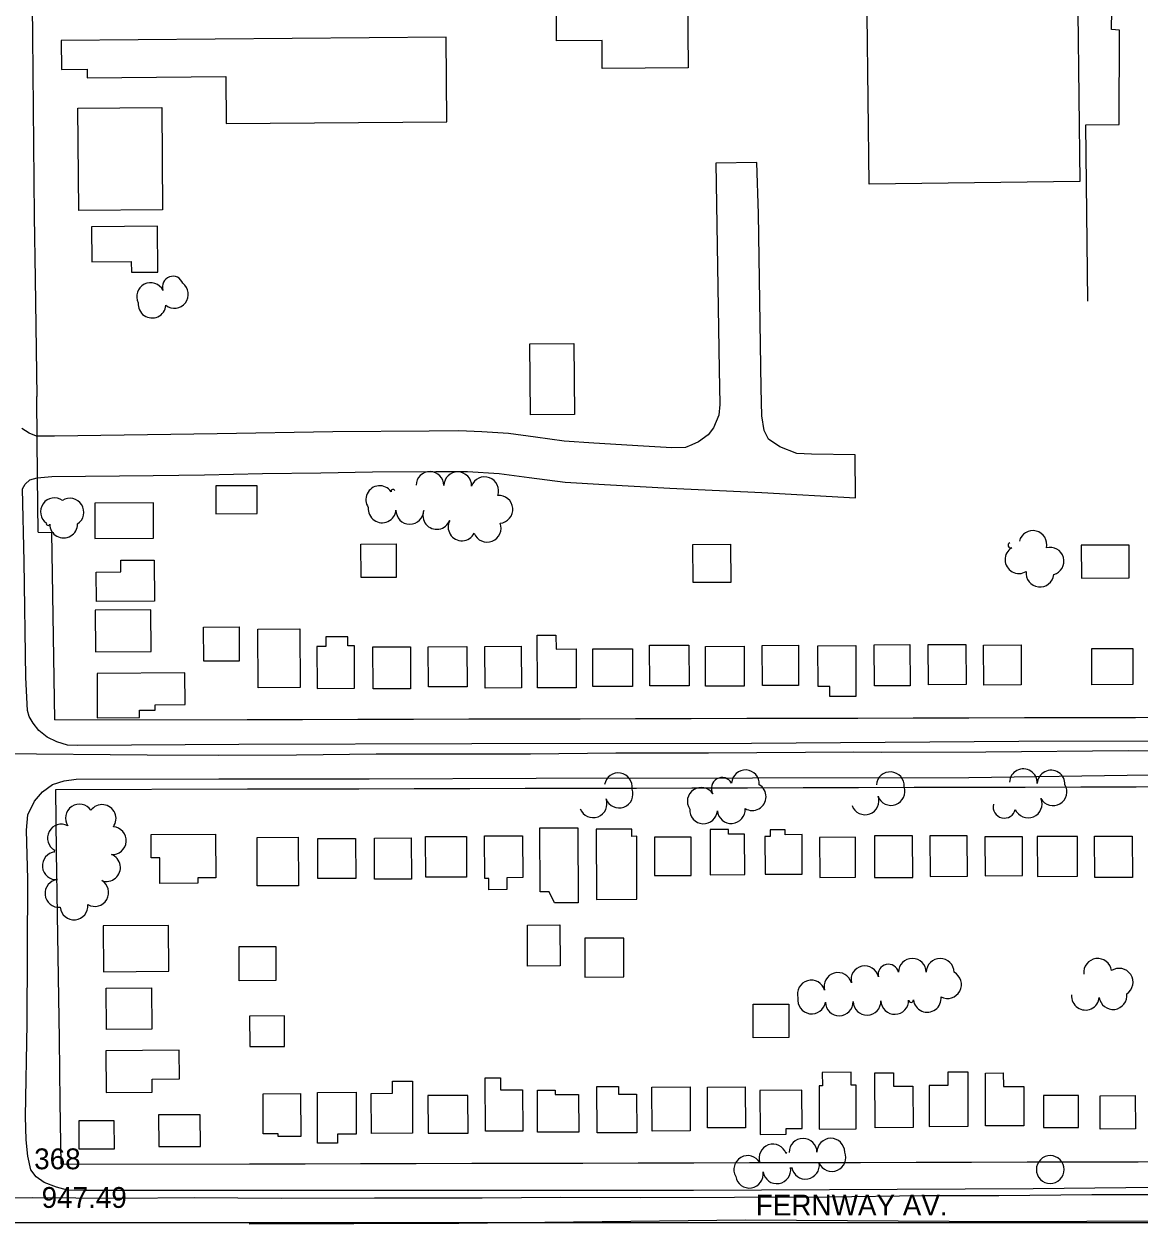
# Model space of a CAD drawing. Extents: x -25029 to 2274964, y -81170 to 687028.
# Drawn here: x 13923 to 14726, y -68749 to -67885 of the extents above; entities that cross this region are included whole.
import ezdxf

# ---------------------------------------------------------------- set-up
doc = ezdxf.new("R2010")
doc.units = 0
for name, color, linetype in [('60', 7, 'Continuous'), ('81911BEA - RW_X_Fee_RW', 7, 'Continuous'), ('BLDG', 7, 'Continuous'), ('GE_X_CL_2000', 7, 'Continuous'), ('ROAD', 7, 'Continuous'), ('ROAD-NAME', 7, 'Continuous'), ('TI_VER', 7, 'Continuous'), ('TREES', 7, 'Continuous'), ('WALL', 7, 'Continuous')]:
    doc.layers.add(name, color=color, linetype=linetype)

msp = doc.modelspace()

# ---------------------------------------------------------------- linework, layer by layer
at = {"layer": '60'}
msp.add_lwpolyline([(10251.64, -64748.36), (15251.64, -64748.36), (15251.64, -68748.36), (10251.64, -68748.36)], close=True, dxfattribs=at)
at = {"layer": '81911BEA - RW_X_Fee_RW'}
msp.add_line((13933.29, -68250.91), (13943.29, -68251.1), dxfattribs=at)
for points in [[(13923.73, -67344.09), (13924.54, -67425.79), (13925.91, -67563.61), (13926.36, -67608.62), (13926.81, -67653.62), (13927.8, -67753.64), (13928.13, -67786.64), (13929.19, -67893.65), (13930.48, -68023.37)], [(13930.48, -68023.37), (13931.12, -68068.39), (13932.33, -68153.1)], [(13933.29, -68250.91), (13932.9, -68211.11), (13932.34, -68155), (13932.33, -68153.1)], [(13945.33, -68386.12), (13943.97, -68296.1), (13943.29, -68251.1)], [(13945.33, -68386.12), (14083.94, -68385.78), (14123.64, -68385.68), (14163.64, -68385.59), (14203.64, -68385.49), (14243.65, -68385.39), (14283.65, -68385.29), (14323.65, -68385.2), (14363.65, -68385.1), (14403.66, -68385), (14443.66, -68384.91), (14483.66, -68384.81), (14523.66, -68384.71), (14563.67, -68384.61), (14603.67, -68384.52), (14643.67, -68384.42), (14683.67, -68384.32), (14723.68, -68384.22), (14763.68, -68384.13), (14803.68, -68384.03), (14843.68, -68383.93), (14883.68, -68383.88)], [(13946, -68436.13), (14084.21, -68435.79), (14124.21, -68435.69), (14164.21, -68435.59), (14204.22, -68435.5), (14244.22, -68435.4), (14284.22, -68435.3), (14324.22, -68435.2), (14364.22, -68435.11), (14404.23, -68435.01), (14444.23, -68434.91), (14484.23, -68434.82), (14524.23, -68434.72), (14564.24, -68434.62), (14604.24, -68434.52), (14644.24, -68434.43), (14684.24, -68434.33), (14724.25, -68434.23), (14764.25, -68434.13), (14804.25, -68434.04), (14844.25, -68433.94), (14884.25, -68433.84)], [(13949.98, -68706.07), (13949.31, -68661.06), (13948.65, -68616.06), (13947.99, -68571.15), (13947.33, -68526.14), (13946.66, -68481.13), (13946, -68436.13)], [(13949.98, -68706.07), (14085.59, -68705.75), (14125.59, -68705.66), (14165.59, -68705.56), (14205.59, -68705.47), (14245.59, -68705.38), (14285.6, -68705.28), (14325.6, -68705.19), (14365.6, -68705.1), (14405.6, -68705), (14445.61, -68704.91), (14485.61, -68704.81), (14525.61, -68704.72), (14565.61, -68704.63), (14605.62, -68704.53), (14645.62, -68704.44), (14685.62, -68704.35), (14725.62, -68704.25), (14765.62, -68704.16), (14805.63, -68704.06), (14845.63, -68703.97), (14885.63, -68703.9)]]:
    msp.add_lwpolyline(points, dxfattribs=at)
at = {"layer": 'BLDG'}
for points in [[(14401.45, -67916.54), (14339.63, -67917.04), (14339.47, -67896.77), (14306.8, -67897.04), (14306.48, -67857.77), (14226.37, -67858.42), (14225.81, -67789.43), (14400.41, -67788.02)], [(14681.43, -67815.11), (14683.71, -67998.42), (14531.99, -68000.3), (14529.72, -67816.99)], [(14227.22, -67894.26), (13949.87, -67896.73), (13950.06, -67917.61), (13968.7, -67917.45), (13968.76, -67923.59), (14068.53, -67922.7), (14068.83, -67956.64), (14227.76, -67955.22)], [(14022.32, -67944.95), (14022.98, -68018.71), (13962.69, -68019.24), (13962.03, -67945.49)], [(13971.99, -68056.06), (14000.41, -68055.81), (14000.48, -68063.67), (14019.62, -68063.5), (14019.32, -68030.55), (13971.76, -68030.98)], [(14319.14, -68114.9), (14319.6, -68166.12), (14287.98, -68166.41), (14287.53, -68115.18)], [(14061.42, -68237.62), (14091.21, -68237.49), (14091.13, -68217.39), (14061.34, -68217.52)], [(13974.26, -68255.51), (14016.52, -68255.22), (14016.35, -68229.67), (13974.08, -68229.96)], [(14191.11, -68259.33), (14191.21, -68283.39), (14165.9, -68283.5), (14165.8, -68259.43)], [(14432.07, -68259.57), (14432.19, -68287.1), (14405.08, -68287.21), (14404.96, -68259.69)], [(14684.73, -68283.94), (14719.15, -68283.79), (14719.05, -68260.13), (14684.63, -68260.28)], [(13975.24, -68279.59), (13992.86, -68279.46), (13992.8, -68271.08), (14016.97, -68270.92), (14017.17, -68300.48), (13975.39, -68300.77)], [(13974.73, -68337.15), (14014.64, -68336.88), (14014.43, -68306.69), (13974.52, -68306.97)], [(14078.11, -68319.05), (14078.22, -68343.69), (14052.57, -68343.79), (14052.46, -68319.16)], [(14121.88, -68320.56), (14122.05, -68362.77), (14091.8, -68362.89), (14091.62, -68320.69)], [(14306.3, -68325.03), (14306.34, -68335.01), (14320.77, -68334.95), (14320.89, -68362.93), (14293.04, -68363.05), (14292.87, -68325.08)], [(14161.24, -68363.3), (14161.11, -68332.81), (14156.51, -68332.83), (14156.48, -68326.23), (14140.44, -68326.29), (14140.47, -68333.28), (14134.1, -68333.31), (14134.23, -68363.41)], [(14201.5, -68333.33), (14201.63, -68363.65), (14174.62, -68363.76), (14174.49, -68333.45)], [(14242.13, -68333.29), (14242.25, -68362.22), (14214.43, -68362.34), (14214.3, -68333.41)], [(14281.23, -68333), (14281.36, -68363), (14255.31, -68363.11), (14255.18, -68333.11)], [(14402.04, -68332.19), (14402.16, -68361.44), (14373.88, -68361.56), (14373.76, -68332.31)], [(14441.75, -68333), (14441.87, -68361.72), (14414.03, -68361.84), (14413.91, -68333.12)], [(14480.89, -68332.32), (14481.02, -68361.27), (14454.95, -68361.38), (14454.82, -68332.43)], [(14522.22, -68332.53), (14522.37, -68369.23), (14503.52, -68369.31), (14503.49, -68361.98), (14495.09, -68362.01), (14494.96, -68332.65)], [(14561.22, -68331.84), (14561.35, -68361.5), (14535.72, -68361.6), (14535.59, -68331.95)], [(14601.59, -68331.69), (14601.72, -68360.61), (14574.57, -68360.72), (14574.45, -68331.81)], [(14641.24, -68332.09), (14641.36, -68360.91), (14614.39, -68361.02), (14614.27, -68332.21)], [(14721.77, -68334.59), (14721.88, -68360.62), (14692.31, -68360.74), (14692.2, -68334.72)], [(14361.38, -68334.79), (14361.5, -68361.95), (14332.88, -68362.07), (14332.76, -68334.91)], [(13975.97, -68384.48), (14006.33, -68384.27), (14006.29, -68379.04), (14017.55, -68378.96), (14017.52, -68375.12), (14039.13, -68374.97), (14038.97, -68352.17), (13975.75, -68352.61)], [(14322.13, -68463.75), (14322.36, -68517.84), (14305.2, -68517.91), (14301.47, -68509.84), (14294.89, -68509.86), (14294.7, -68463.86)], [(14061.33, -68499.68), (14048.36, -68499.77), (14048.38, -68503.71), (14021.1, -68503.89), (14020.97, -68485.36), (14014.81, -68485.4), (14014.7, -68468.6), (14061.11, -68468.27)], [(14120.61, -68470.63), (14120.76, -68505.44), (14091.2, -68505.57), (14091.05, -68470.75)], [(14162.02, -68471.4), (14162.14, -68500.25), (14134.86, -68500.37), (14134.74, -68471.52)], [(14202.06, -68471.04), (14202.19, -68500.73), (14175.61, -68500.84), (14175.49, -68471.16)], [(14241.79, -68469.92), (14241.91, -68499.22), (14212.47, -68499.35), (14212.34, -68470.04)], [(14282.3, -68469.52), (14282.42, -68499.63), (14270.9, -68499.68), (14270.94, -68508.32), (14257.92, -68508.37), (14257.89, -68500.25), (14254.99, -68500.26), (14254.86, -68469.64)], [(14364.63, -68515.17), (14364.44, -68469.9), (14360.89, -68469.92), (14360.87, -68464.66), (14335.27, -68464.77), (14335.48, -68515.29)], [(14403.75, -68498.11), (14403.63, -68470.5), (14377.18, -68470.61), (14377.3, -68498.22)], [(14442.29, -68497.42), (14442.17, -68468.4), (14430.55, -68468.45), (14430.53, -68465.03), (14417.27, -68465.09), (14417.41, -68497.52)], [(14483.67, -68497.13), (14483.55, -68468.7), (14471.42, -68468.75), (14471.4, -68465.26), (14460.6, -68465.3), (14460.62, -68469.97), (14456.8, -68469.98), (14456.91, -68497.24)], [(14522.06, -68499.4), (14521.94, -68470.53), (14496.19, -68470.64), (14496.31, -68499.51)], [(14563.31, -68499.46), (14563.18, -68469.46), (14535.62, -68469.57), (14535.74, -68499.57)], [(14602.69, -68498.63), (14602.56, -68469.51), (14575.69, -68469.62), (14575.81, -68498.74)], [(14642.41, -68498.14), (14642.29, -68470.23), (14615.28, -68470.34), (14615.4, -68498.26)], [(14682.02, -68498.66), (14681.9, -68470), (14652.88, -68470.13), (14653, -68498.79)], [(14721.34, -68469.69), (14721.47, -68499.49), (14694.36, -68499.61), (14694.24, -68469.81)], [(13980.46, -68567.45), (14027.55, -68567.13), (14027.32, -68534.16), (13980.23, -68534.48)], [(14309.12, -68533.67), (14309.24, -68563.21), (14285.89, -68563.31), (14285.77, -68533.77)], [(14104.5, -68549.21), (14104.61, -68573.82), (14078.11, -68573.94), (14078.01, -68549.32)], [(14327.09, -68571.29), (14355.26, -68571.17), (14355.14, -68543.21), (14326.97, -68543.33)], [(14015.06, -68579.06), (14015.26, -68608.68), (13982.47, -68608.91), (13982.27, -68579.29)], [(14473.96, -68590.76), (14474.06, -68614.83), (14448.41, -68614.94), (14448.31, -68590.87)], [(14085.77, -68621.27), (14110.81, -68621.16), (14110.72, -68599.25), (14085.68, -68599.36)], [(13982.42, -68654.3), (14015.43, -68654.07), (14015.37, -68644.75), (14035.05, -68644.61), (14034.9, -68623.95), (13982.21, -68624.31)], [(14266.27, -68643.81), (14266.31, -68652.55), (14282.24, -68652.48), (14282.36, -68682.14), (14255.45, -68682.25), (14255.28, -68643.86)], [(14522.55, -68680.58), (14522.41, -68649.11), (14518.93, -68649.13), (14518.89, -68639.85), (14498.12, -68639.94), (14498.16, -68649.49), (14495.85, -68649.5), (14495.98, -68680.69)], [(14549.46, -68640.24), (14549.5, -68649.82), (14563.36, -68649.76), (14563.49, -68679.68), (14536.16, -68679.8), (14535.99, -68640.29)], [(14588.45, -68639.86), (14588.49, -68649.32), (14574.98, -68649.38), (14575.1, -68678.84), (14603.25, -68678.72), (14603.08, -68639.8)], [(14628.49, -68640.32), (14628.53, -68650.19), (14643.18, -68650.12), (14643.3, -68678.32), (14615.73, -68678.44), (14615.57, -68640.37)], [(14162.36, -68654.17), (14162.49, -68684.45), (14148.89, -68684.5), (14148.92, -68690.79), (14134.61, -68690.85), (14134.45, -68654.29)], [(14188.55, -68654.98), (14188.52, -68646.21), (14202.92, -68646.15), (14203.08, -68683.68), (14173.42, -68683.81), (14173.3, -68655.05)], [(14305.74, -68652.68), (14305.75, -68655.84), (14322.63, -68655.77), (14322.74, -68682.88), (14293.08, -68683.01), (14292.95, -68652.74)], [(14351.43, -68650), (14351.45, -68655.63), (14364.4, -68655.57), (14364.52, -68683.35), (14335.96, -68683.47), (14335.82, -68650.06)], [(14402.92, -68650.38), (14403.05, -68682.04), (14375.53, -68682.15), (14375.4, -68650.5)], [(14442.56, -68650.36), (14442.69, -68679.79), (14415.49, -68679.9), (14415.36, -68650.47)], [(14472.08, -68684.46), (14472.07, -68680.33), (14483.55, -68680.28), (14483.43, -68652.8), (14453.14, -68652.93), (14453.27, -68684.54)], [(14122.4, -68655.17), (14122.53, -68686), (14106.13, -68686.06), (14106.13, -68684.14), (14095.5, -68684.18), (14095.38, -68655.29)], [(14214.15, -68683.76), (14243.06, -68683.64), (14242.94, -68656.48), (14214.03, -68656.61)], [(14682.63, -68679.57), (14682.53, -68656.51), (14657.39, -68656.62), (14657.49, -68679.68)], [(14723.57, -68656.59), (14723.67, -68680.63), (14698.36, -68680.73), (14698.26, -68656.7)], [(14020.17, -68693.39), (14050.18, -68693.18), (14050.02, -68670.37), (14020.02, -68670.57)], [(13962.72, -68695.04), (13988.22, -68694.86), (13988.08, -68674.69), (13962.58, -68674.87)]]:
    msp.add_lwpolyline(points, close=True, dxfattribs=at)
at = {"layer": 'GE_X_CL_2000'}
for points in [[(13905.37, -68410.26), (14011.94, -68411.29), (14063.15, -68411.38), (14119.38, -68411.3), (14176.85, -68410.59), (14255.8, -68410.49), (14287.92, -68410.41), (14349.36, -68409.85), (14416.21, -68409.84), (14520.74, -68409.09), (14540.55, -68409.29), (14615.95, -68408.95), (14718.37, -68408.2), (14813.68, -68408.36), (14901.84, -68407.73), (14952.87, -68407.55), (14995.99, -68406.04)], [(13909.81, -68730.2), (13929.27, -68730.02), (13960.41, -68730.36), (13992.94, -68730.6), (14045.89, -68729.98), (14108.38, -68730.59), (14175.7, -68730.16), (14253.04, -68730.27), (14309.69, -68729.76), (14367.39, -68729.96), (14502.28, -68729.51), (14570.67, -68728.66), (14625.16, -68728.66), (14692.32, -68727.85), (14768.59, -68727.97), (14851.84, -68727.3), (14948.19, -68727.09), (15056.48, -68726.51), (15102.97, -68726.6)]]:
    msp.add_lwpolyline(points, dxfattribs=at)
at = {"layer": 'ROAD'}
for points in [[(14817.87, -68401.46), (14639.76, -68401.71), (14447.13, -68403.01), (14245.65, -68403.31), (14077.89, -68403.83), (13961.99, -68404.46), (13954.41, -68404.36), (13946.77, -68401.96), (13939.84, -68398.42), (13933.87, -68393.8), (13929.66, -68388.38), (13926.96, -68383.53), (13925.69, -68379.17), (13924.58, -68355.41), (13923.29, -68271.97), (13922.1, -68219.72), (13923.9, -68216.28), (13927.33, -68213.27), (13932.76, -68211.63), (13943.25, -68210.86), (14016.25, -68210.01), (14053.13, -68209.53), (14095, -68208.72), (14137.01, -68208.02), (14174.08, -68207.41), (14219.77, -68207.22), (14242.55, -68207.06), (14265.3, -68208.64), (14287.02, -68211.43), (14312.94, -68214.76), (14341.35, -68216.61), (14388.42, -68219.23), (14454.64, -68222.29), (14522.05, -68226.11), (14521.7, -68195.12), (14490.3, -68194.79), (14479.67, -68194.08), (14467.53, -68189.36), (14459.47, -68183.89), (14456.3, -68177.65), (14454.5, -68166.96), (14454.18, -68147.08), (14452.19, -68021.7), (14450.93, -67984.6), (14421.56, -67985.05), (14423.86, -68133.72), (14424.27, -68158.8), (14423.54, -68166.6), (14419.8, -68175.79), (14415.84, -68180.82), (14408.99, -68185.76), (14404.17, -68188.07), (14399.52, -68189.93), (14389.83, -68190.01), (14369.3, -68188.89), (14333.62, -68186.74), (14312.29, -68185.34), (14291.6, -68182.49), (14272.06, -68179.77), (14252.8, -68178.51), (14236.39, -68177.81), (14215.09, -68178.01), (14145.67, -68178.54), (14062.37, -68180.14), (13945.05, -68181.62), (13932.28, -68181.74), (13926.83, -68179.47), (13921.65, -68176.29)], [(14805.77, -68722.18), (14650.07, -68723.77), (14405.38, -68725.03), (14136.87, -68724.96), (13965.92, -68724.88), (13954.42, -68724.67), (13946.48, -68722.67), (13937.76, -68719.29), (13932.01, -68715.18), (13928.07, -68710.07), (13926, -68700.36), (13924.65, -68688.56), (13924.17, -68671.64), (13925.34, -68605.01), (13925.86, -68500.73), (13925.02, -68465.41), (13925.9, -68454.51), (13930.62, -68444.69), (13936.48, -68437.82), (13943.7, -68432.55), (13951.97, -68430.04), (13960.63, -68428.8), (14063.51, -68428.56), (14171.8, -68428.54), (14292.01, -68428.06), (14603.74, -68427.43), (14766.47, -68425.14)], [(14085.37, -68749.1), (14236.3, -68748.4), (14442.87, -68746.21), (14626.26, -68747.28), (14813.78, -68746.58), (14958.69, -68746.03), (15085.31, -68745.46), (15156.03, -68745.05), (15209.03, -68744.72), (15221.36, -68744.63), (15232.14, -68745.33), (15246.01, -68748.36)]]:
    msp.add_lwpolyline(points, dxfattribs=at)
at = {"layer": 'TREES'}
for centre, radius, start, end in [((14030.4, -68074.15), 7.58, 19.70965, 199.70965), ((14014.34, -68081.23), 10, 26.86316, 206.86316), ((14031.44, -68079.52), 10, 232.44653, 52.44653), ((14015.38, -68086.6), 10, 175.11135, 355.11135), ((14215.54, -68217.19), 10, 359.2071, 179.2071), ((14235.54, -68217.47), 10, 359.2071, 179.2071), ((14254.93, -68221.04), 10, 339.9178, 159.9178), ((14179.36, -68227.42), 10, 34.89876, 214.89876), ((14188.85, -68221.36), 1.33, 14.93335, 194.93335), ((13945.09, -68236.18), 10, 54.61279, 234.61279), ((13956.27, -68236.45), 10, 302.61874, 122.61874), ((14265.2, -68234.43), 10, 275.06291, 95.06291), ((14181.11, -68234.06), 10, 174.70681, 354.70681), ((14201.07, -68235.11), 10, 179.27733, 359.27733), ((14220.41, -68238.8), 10, 159.12947, 339.12947), ((13940.48, -68244.74), 1.25, 160.75598, 340.75598), ((13951.66, -68245.02), 10, 180.81712, 0.81712), ((14238.61, -68247.02), 10, 152.26244, 332.26244), ((14256.77, -68248.03), 10, 201.34089, 21.34089), ((14649.79, -68259.76), 10, 346.33801, 166.33801), ((14639.73, -68270.62), 10, 121.29723, 301.29723), ((14633.8, -68260.31), 1.91, 112.47433, 292.47433), ((14662.15, -68271.76), 10, 285.33136, 105.33136), ((14654.86, -68280.28), 10, 173.54926, 353.54926), ((14351.22, -68434.26), 10, 350.54168, 170.54168), ((14426.01, -68435.37), 7.77, 29.65374, 209.65374), ((14442.75, -68432.12), 10, 356.61883, 176.61883), ((14547.06, -68433.5), 10, 356.09703, 176.09703), ((14642.93, -68431.37), 10, 357.37104, 177.37104), ((14662.91, -68432.28), 10, 357.37104, 177.37104), ((14351.73, -68439.43), 10, 200.68313, 20.68313), ((14410.93, -68444.75), 10, 33.56959, 213.56959), ((14447.62, -68441.3), 10, 239.22319, 59.22319), ((14547.64, -68437.6), 10, 200.00688, 20.00688), ((14664.25, -68437.75), 10, 210.07103, 30.07103), ((13963.09, -68456.74), 10, 33.80301, 213.80301), ((14333.06, -68446.48), 9.96, 200.68313, 20.68313), ((14528.91, -68444.42), 9.93, 200.00688, 20.00688), ((14629.23, -68448.66), 8.12, 166.99538, 346.99538), ((14646.37, -68446.62), 10, 202.70239, 22.70239), ((13979.45, -68457.1), 10, 323.64295, 143.64295), ((14412.58, -68450.87), 10, 176.63469, 356.63469), ((14432.53, -68450.67), 10, 184.47654, 4.47654), ((13950.08, -68471.13), 10, 62.00599, 242.00599), ((13986.8, -68473.01), 10, 265.96876, 85.96876), ((13946.39, -68491.12), 10, 95.42622, 275.42622), ((13945.42, -68480.56), 0.602, 92.86345, 272.86345), ((13982.63, -68492.37), 10, 249.75002, 69.75003), ((13948.29, -68511.03), 10, 95.43138, 275.43138), ((13974.16, -68510.4), 10, 239.88467, 59.88467), ((13959.19, -68520.02), 10, 185.56455, 5.56455), ((14563.01, -68567.83), 10, 0.02231, 180.02231), ((14583.01, -68567.82), 10, 0.02231, 180.02231), ((14696.46, -68567.89), 10, 7.14424, 187.14424), ((14528.78, -68573.18), 9.97, 12.44835, 192.44835), ((14545.76, -68569.44), 7.42, 12.44835, 192.44835), ((14588.33, -68576.66), 10, 242.07595, 62.07595), ((14711.9, -68574.98), 10, 303.52213, 123.52213), ((14490.19, -68583.5), 10, 15.81291, 195.81291), ((14509.43, -68578.06), 10, 15.80129, 195.80129), ((14687.62, -68585.01), 10, 175.10357, 355.10357), ((14707.5, -68584.59), 10, 187.31639, 7.31639), ((14490.45, -68587.75), 10, 171.25342, 351.25342), ((14510.33, -68589.12), 10, 180.86071, 0.86071), ((14530.33, -68588.68), 10, 181.66413, 1.66413), ((14550.32, -68588.1), 10, 181.66413, 1.66413), ((14562.04, -68587.76), 1.73, 181.66413, 1.66413), ((14573.71, -68586.6), 10, 186.35884, 6.35884), ((14484.28, -68697.46), 10, 0.26715, 180.26715), ((14504.28, -68697.37), 10, 0.26715, 180.26715), ((14462.56, -68701.61), 10, 19.35483, 199.35483), ((14505.08, -68701.24), 10, 203.06979, 23.06979), ((14444.43, -68709.86), 10, 29.58579, 209.58579), ((14472.3, -68698.19), 0.318, 19.01458, 199.01458), ((14486.01, -68706.75), 10, 189.15493, 9.15493), ((14662.29, -68709.87), 10, 33.48309, 213.48309), ((14662.29, -68709.87), 10, 213.48309, 33.48309), ((14445.61, -68713.22), 10, 189.08125, 9.08125), ((14465.36, -68710.06), 10, 189.08125, 9.08125), ((14475.69, -68708.41), 0.457, 189.08124, 9.08124)]:
    msp.add_arc(centre, radius, start, end, dxfattribs=at)
at = {"layer": 'WALL'}
msp.add_lwpolyline([(14689.25, -68084.39), (14687.88, -67957.56), (14711.94, -67957.2), (14712.19, -67889.28), (14706.39, -67888.76), (14707.38, -67833.43)], dxfattribs=at)

# ---------------------------------------------------------------- texts
at = {"layer": 'ROAD-NAME'}
msp.add_text('FERNWAY AV.', height=15, dxfattribs=at).set_placement((14450.23, -68742.97))
at = {"layer": 'TI_VER'}
for s, p in [('368', (13930.49, -68709.68)), ('947.49', (13935.87, -68737.5))]:
    msp.add_text(s, height=15, dxfattribs=at).set_placement(p)

doc.saveas('drawing.dxf')
